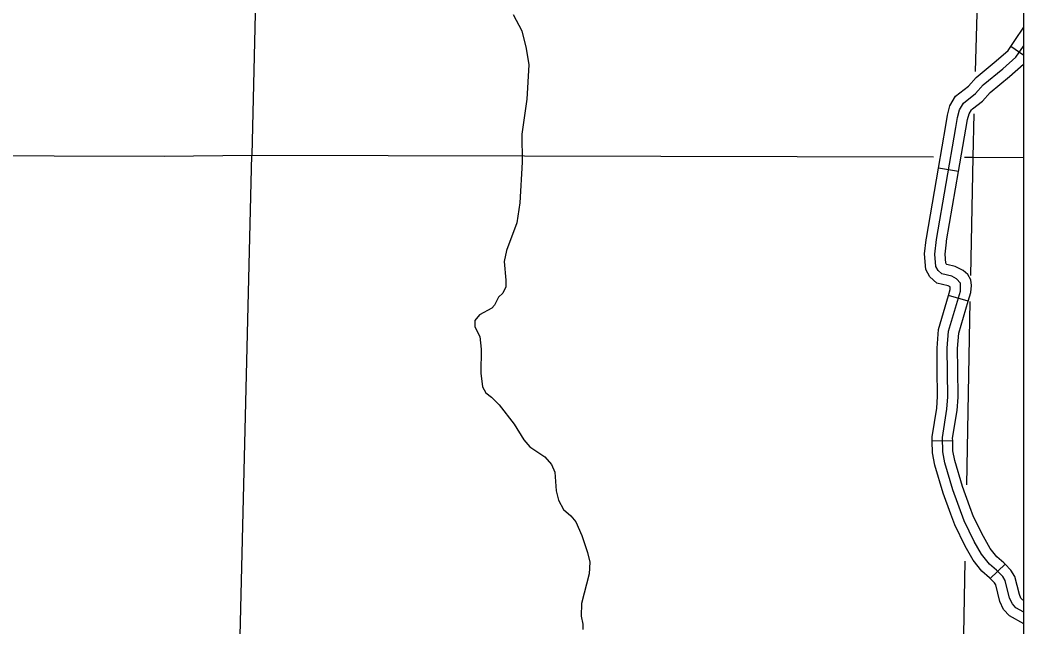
# Model space of a CAD drawing. Extents: x 0 to 3171, y 0 to 2059.
# Drawn here: x 1997.6 to 2119.8, y 790.8 to 864.8 of the extents above; entities that cross this region are included whole.
import ezdxf

# ---------------------------------------------------------------- set-up
doc = ezdxf.new("R2010")
doc.units = 0
for name, color, linetype in [('Default', 7, 'Continuous'), ('Level 35', 7, 'Continuous'), ('Level 45', 7, 'Continuous'), ('Level 5', 7, 'Continuous')]:
    doc.layers.add(name, color=color, linetype=linetype)

msp = doc.modelspace()

# ---------------------------------------------------------------- linework, layer by layer
at = {"layer": 'Default'}
msp.add_line((2119.81, 254.41), (2119.81, 1254.61), dxfattribs=at)
msp.add_lwpolyline([(2119.81, 1254.61), (1029.42, 1254.61), (1029.42, 254.41), (2119.81, 254.41)], close=True, dxfattribs=at)
msp.add_lwpolyline([(2119.81, 1254.61), (1029.42, 1254.61), (1029.42, 254.41), (2119.81, 254.41)], close=True, dxfattribs=at)
msp.add_lwpolyline([(2119.81, 1254.61), (1029.42, 1254.61), (1029.42, 254.41), (2119.81, 254.41)], close=True, dxfattribs=at)
at = {"layer": 'Level 35'}
msp.add_lwpolyline([(2057.61, 865.45), (2058.66, 863.44), (2059.22, 861.28), (2059.52, 859.32), (2059.28, 855.13), (2058.68, 850.87), (2058.73, 847.46), (2058.43, 842.5), (2058.05, 840.05), (2056.8, 836.69), (2056.52, 835.32), (2056.72, 833.05), (2056.72, 832.24), (2056.36, 831.5), (2055.83, 830.98), (2055.34, 830.02), (2055.03, 829.65), (2053.53, 828.84), (2052.97, 828.16), (2052.95, 827.38), (2053.56, 826.2), (2053.71, 824.64), (2053.67, 821.75), (2053.89, 820.07), (2054.31, 819.34), (2054.98, 818.8), (2055.92, 817.86), (2057.74, 815.51), (2058.9, 813.61), (2059.63, 812.75), (2061.48, 811.53), (2062.29, 810.59), (2062.68, 809.66), (2062.84, 807.41), (2063.15, 806.25), (2063.76, 805.12), (2064.66, 804.35), (2065.25, 803.62), (2065.97, 801.95), (2066.69, 799.89), (2066.97, 798.71), (2066.86, 797.3), (2065.96, 793.68), (2065.91, 792.14), (2066.1, 791.15), (2066.11, 790.5)], dxfattribs=at)
at = {"layer": 'Level 45'}
for p, q in [((2119.81, 860.42), (2118.2, 861.52)), ((2111.86, 846.29), (2109.39, 846.72)), ((2113.02, 830.49), (2110.62, 831.2)), ((2111.14, 813.5), (2108.64, 813.45)), ((2117.52, 798.46), (2115.71, 796.73))]:
    msp.add_line(p, q, dxfattribs=at)
for points in [[(2118.2, 861.52), (2118.72, 862.28), (2119.81, 863.89)], [(2119.81, 792.61), (2118.83, 793.14), (2118.4, 793.64), (2118.07, 794.33), (2117.54, 796.46), (2117.23, 796.94), (2116.49, 797.72), (2115.61, 798.48), (2114.66, 799.67), (2113.77, 801.24), (2112.53, 803.76), (2111.14, 807.51), (2110.16, 810.8), (2109.92, 812.15), (2109.88, 813.9), (2110.44, 817.34), (2110.54, 818.86), (2110.48, 824.76), (2110.64, 826.84), (2112.08, 831.73), (2112.08, 832.68), (2111.62, 833.24), (2111.02, 833.55), (2109.8, 833.84), (2109.35, 834.26), (2109.08, 834.74), (2108.96, 836.25), (2109.16, 838.01), (2111.52, 851.68), (2111.71, 852.89), (2111.97, 853.81), (2112.45, 854.65), (2113.91, 855.79), (2114.85, 856.85), (2117.26, 858.82), (2118.82, 860.22), (2119.76, 861.58), (2119.81, 861.65)], [(2111.99, 855.88), (2113.05, 856.71), (2113.98, 857.75), (2116.44, 859.77), (2117.88, 861.05), (2118.2, 861.52)], [(2113.54, 853.92), (2114.77, 854.88), (2115.71, 855.94), (2118.07, 857.87), (2119.77, 859.39), (2119.81, 859.45)], [(2109.39, 846.72), (2110.29, 851.89), (2110.49, 853.16), (2110.8, 854.29), (2111.49, 855.49), (2111.99, 855.88)], [(2111.86, 846.29), (2112.75, 851.48), (2112.94, 852.62), (2113.13, 853.32), (2113.41, 853.82), (2113.54, 853.92)], [(2107.9, 837.98), (2107.93, 838.19), (2109.39, 846.72)], [(2110.38, 837.69), (2110.4, 837.84), (2111.86, 846.29)], [(2110.62, 831.2), (2110.83, 831.91), (2110.83, 832.23), (2110.82, 832.25), (2110.59, 832.37), (2109.19, 832.7), (2108.35, 833.49), (2107.86, 834.37), (2107.7, 836.27), (2107.9, 837.98)], [(2113.02, 830.49), (2113.33, 831.55), (2113.44, 832.42), (2113.33, 833.12), (2112.99, 833.76), (2112.42, 834.24), (2111.45, 834.73), (2110.42, 834.97), (2110.35, 835.04), (2110.3, 835.12), (2110.21, 836.23), (2110.38, 837.69)], [(2109.26, 822.21), (2109.23, 824.8), (2109.4, 827.06), (2110.62, 831.2)], [(2111.76, 822.24), (2111.73, 824.72), (2111.87, 826.61), (2113.02, 830.49)], [(2108.64, 813.45), (2108.63, 813.99), (2109.2, 817.48), (2109.29, 818.89), (2109.26, 822.21)], [(2111.14, 813.5), (2111.13, 813.81), (2111.69, 817.2), (2111.79, 818.82), (2111.76, 822.24)], [(2110.9, 804.57), (2109.96, 807.12), (2108.95, 810.51), (2108.67, 812.03), (2108.64, 813.45)], [(2113.24, 805.44), (2112.33, 807.91), (2111.38, 811.1), (2111.16, 812.28), (2111.14, 813.5)], [(2115.71, 796.73), (2115.63, 796.81), (2114.7, 797.6), (2113.62, 798.97), (2112.66, 800.66), (2111.38, 803.27), (2110.9, 804.57)], [(2117.52, 798.46), (2117.35, 798.63), (2116.51, 799.35), (2115.7, 800.37), (2114.87, 801.83), (2113.68, 804.25), (2113.24, 805.44)], [(2119.81, 794.03), (2119.63, 794.13), (2119.45, 794.33), (2119.26, 794.75), (2118.7, 796.96), (2118.22, 797.72), (2117.52, 798.46)], [(2119.81, 791.18), (2118.04, 792.15), (2117.34, 792.95), (2116.89, 793.91), (2116.37, 795.96), (2116.24, 796.17), (2115.71, 796.73)]]:
    msp.add_lwpolyline(points, dxfattribs=at)
at = {"layer": 'Level 5'}
for points in [[(2116.1, 936.04), (2113.87, 858.47)], [(2027.09, 903.48), (2025.81, 848.3)], [(2113.72, 853.32), (2113.57, 848.07)], [(1934.5, 848.41), (2015.16, 848.18), (2025.81, 848.3)], [(2023.75, 762.97), (2025.81, 848.3)], [(2025.81, 848.3), (2108.82, 848.08)], [(2112.59, 848.07), (2113.57, 848.07)], [(2113.57, 848.07), (2113.3, 833.65)], [(2113.57, 848.07), (2119.81, 848.01)], [(2113.23, 830.46), (2112.81, 808.14)], [(2112.63, 798.84), (2111.87, 758.59)]]:
    msp.add_lwpolyline(points, dxfattribs=at)

doc.saveas('drawing.dxf')
